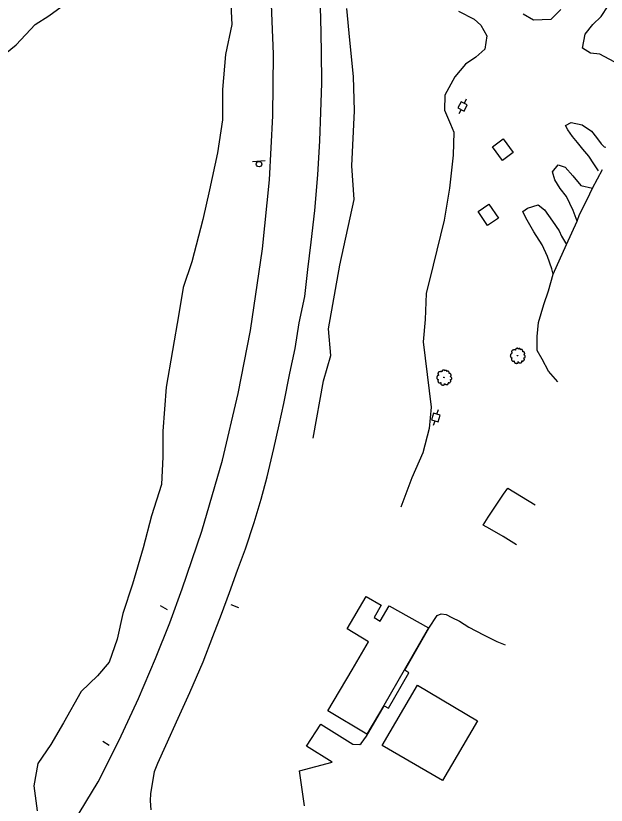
# Model space of a CAD drawing. Extents: x 2161152 to 2175754, y 602179 to 617749.
# Drawn here: x 2173966 to 2174394, y 614802 to 615374 of the extents above; entities that cross this region are included whole.
import ezdxf

# ---------------------------------------------------------------- set-up
doc = ezdxf.new("R2010")
doc.units = 0
for name, color, linetype in [('RD_EX_Bldg', 7, 'Continuous'), ('RD_EX_Bldg_Foundation', 7, 'Continuous'), ('RD_EX_BldgApp', 7, 'Continuous'), ('RD_EX_BldgApp_Sign', 7, 'Continuous'), ('RD_EX_Conc_Slab', 7, 'Continuous'), ('RD_EX_Driveway_Dirt', 7, 'Continuous'), ('RD_EX_Parking_Asphalt', 7, 'Continuous'), ('RD_EX_Road', 7, 'Continuous'), ('RD_EX_Road_Unpaved', 7, 'Continuous'), ('RD_EX_UT', 7, 'Continuous'), ('RD_EX_VEG', 7, 'Continuous')]:
    doc.layers.add(name, color=color, linetype=linetype)

msp = doc.modelspace()

# ---------------------------------------------------------------- linework, layer by layer
at = {"layer": 'RD_EX_Bldg'}
for points in [[(2174319.62, 615285.16), (2174326.91, 615275.32), (2174319.16, 615269.57), (2174311.86, 615279.41), (2174319.62, 615285.16)], [(2174309.23, 615237.86), (2174316.19, 615227.57), (2174308.41, 615222.31), (2174301.45, 615232.59), (2174309.23, 615237.86)]]:
    msp.add_lwpolyline(points, dxfattribs=at)
at = {"layer": 'RD_EX_Bldg_Foundation'}
msp.add_lwpolyline([(2174220.81, 614853.46), (2174192.55, 614870.53), (2174210.14, 614900.25), (2174222.11, 614920.59), (2174206.61, 614929.93), (2174220.46, 614953.35), (2174231.18, 614947.03), (2174226.14, 614938.2), (2174230.52, 614935.57), (2174237.04, 614946.5), (2174265.63, 614930.67), (2174247.81, 614899.99), (2174233.27, 614874.34), (2174220.81, 614853.46)], dxfattribs=at)
at = {"layer": 'RD_EX_BldgApp'}
msp.add_lwpolyline([(2174232.03, 614845.32), (2174257.51, 614889), (2174301.13, 614863.19), (2174275.65, 614819.89), (2174232.03, 614845.32)], dxfattribs=at)
at = {"layer": 'RD_EX_BldgApp_Sign'}
for p, q in [((2174147.07, 615269.29), (2174138.11, 615268.45)), ((2174122.38, 614947.5), (2174127.86, 614945.33)), ((2174070.97, 614946.87), (2174076.12, 614943.85)), ((2174034.05, 614845.36), (2174029.62, 614848.3))]:
    msp.add_line(p, q, dxfattribs=at)
msp.add_circle((2174142.76, 615266.85), 2, dxfattribs=at)
at = {"layer": 'RD_EX_Conc_Slab'}
msp.add_lwpolyline([(2174329.44, 614990.92), (2174319.76, 614996.93), (2174309.96, 615002.38), (2174305.07, 615005.17), (2174308.76, 615010.8), (2174319.89, 615027.53), (2174322.96, 615031.86), (2174342.96, 615019.93)], dxfattribs=at)
at = {"layer": 'RD_EX_Driveway_Dirt'}
for points in [[(2174388.78, 615261.98), (2174385.41, 615267.03), (2174381.79, 615272.61), (2174377.37, 615277.67), (2174373.61, 615282.6), (2174369.84, 615286.99), (2174366.6, 615291.64), (2174364.92, 615294.96), (2174368.9, 615297.02), (2174377.05, 615295.34), (2174383.72, 615290.65), (2174387.36, 615286.12), (2174390.73, 615281.6), (2174392.94, 615279.33), (2174393.99, 615279.06)], [(2174373.32, 615225.52), (2174370.38, 615233.34), (2174365.62, 615243.28), (2174360.95, 615249.13), (2174357.07, 615255.51), (2174355.56, 615261.33), (2174359.44, 615266.42), (2174364.56, 615264.64), (2174370.15, 615258.38), (2174376, 615251.33), (2174384.41, 615249.38)], [(2174355.85, 615187.12), (2174354.97, 615190.95), (2174351.92, 615199.95), (2174348.07, 615208.43), (2174341.98, 615217.86), (2174336.17, 615227.82), (2174333.99, 615232.46), (2174337.31, 615234.92), (2174345.12, 615237.33), (2174349.55, 615233.59), (2174355.39, 615225.48), (2174360.31, 615218.56), (2174361.98, 615214.72), (2174365.6, 615208.61)]]:
    msp.add_lwpolyline(points, dxfattribs=at)
at = {"layer": 'RD_EX_Parking_Asphalt'}
msp.add_lwpolyline([(2174175.78, 614801.52), (2174172.13, 614827), (2174195.86, 614833.23), (2174177.03, 614844.79), (2174187.56, 614860.8), (2174210.84, 614846.29), (2174215.87, 614845.93), (2174216.74, 614846.71), (2174220.7, 614851.98), (2174233.46, 614874.12), (2174236.54, 614872.37), (2174251.41, 614898.09), (2174248.31, 614899.84), (2174265.9, 614930.37), (2174271.85, 614939.49), (2174274.83, 614940.83), (2174278.31, 614940.2), (2174282.57, 614938.11), (2174288.08, 614935.53), (2174294.81, 614931.17), (2174305.36, 614925.57), (2174315.06, 614920.84), (2174321.23, 614918.39)], dxfattribs=at)
at = {"layer": 'RD_EX_Road'}
for points in [[(2174008.16, 614789.45), (2174026.04, 614819.02), (2174041.3, 614849.09), (2174055.3, 614879.3), (2174067.58, 614908.41), (2174078.14, 614934.21), (2174086.97, 614958.98), (2174101.27, 615000.68), (2174116.32, 615052.29), (2174127.58, 615100.65), (2174136.43, 615146.27), (2174145.21, 615205.36), (2174150.26, 615255.34), (2174152.79, 615301.75), (2174153.1, 615346.45), (2174151.27, 615394.78)], [(2174064.64, 614798.7), (2174064.02, 614805.26), (2174064.28, 614810.52), (2174065.49, 614817.55), (2174067.08, 614826.45), (2174069.32, 614832.48), (2174075.07, 614845.25), (2174084.07, 614865.09), (2174092.55, 614883.79), (2174102.2, 614905.96), (2174109.2, 614924.31), (2174115.49, 614940.53), (2174121.41, 614956.32), (2174127.23, 614972.35), (2174133.01, 614987.88), (2174139.16, 615006.9), (2174144.24, 615023.82), (2174148.61, 615040.19), (2174153.37, 615060.57), (2174157.33, 615077.71), (2174160.68, 615093.4), (2174165.12, 615115.3), (2174168.82, 615133.23), (2174171.81, 615151.82), (2174175.86, 615170.86), (2174178.04, 615190.55), (2174180.51, 615210.26), (2174183.09, 615233.27), (2174185.38, 615259.11), (2174186.86, 615283.64), (2174187.53, 615304.4), (2174188.22, 615325.61), (2174188.06, 615348.62), (2174187.41, 615373.27), (2174186.44, 615397.1)]]:
    msp.add_lwpolyline(points, dxfattribs=at)
at = {"layer": 'RD_EX_Road_Unpaved'}
msp.add_lwpolyline([(2174359.26, 615108.91), (2174352.63, 615116.77), (2174347.86, 615125.39), (2174344.38, 615131.63), (2174344.24, 615141.91), (2174345.41, 615151.92), (2174349.26, 615165.05), (2174352.54, 615175.03), (2174355.85, 615187.12), (2174365.6, 615208.61), (2174373.32, 615225.52), (2174375.09, 615230.38), (2174380.49, 615241.12), (2174384.41, 615249.38), (2174391.69, 615263)], dxfattribs=at)
at = {"layer": 'RD_EX_UT'}
for p, q in [((2174292.96, 615313.94), (2174291.37, 615310.86)), ((2174289.22, 615312.01), (2174286.93, 615307.57)), ((2174286.93, 615307.57), (2174291.37, 615305.27)), ((2174293.66, 615309.72), (2174289.22, 615312.01)), ((2174291.37, 615305.27), (2174293.66, 615309.72)), ((2174289.12, 615306.51), (2174287.45, 615303.28)), ((2174269.26, 615086.29), (2174267.83, 615081.5)), ((2174274.05, 615084.86), (2174269.26, 615086.29)), ((2174271.69, 615085.49), (2174272.74, 615088.98)), ((2174272.62, 615080.07), (2174274.05, 615084.86)), ((2174267.83, 615081.5), (2174272.62, 615080.07)), ((2174269.3, 615077.48), (2174270.29, 615080.8))]:
    msp.add_line(p, q, dxfattribs=at)
at = {"layer": 'RD_EX_VEG'}
for points in [[(2174122.17, 615387.33), (2174122.99, 615368.05), (2174118.48, 615346.27), (2174116.25, 615321), (2174116.21, 615298.85), (2174112.69, 615274.94), (2174106.73, 615248.2), (2174101.96, 615226.72), (2174094.07, 615196.1), (2174087.79, 615177.3), (2174084.67, 615158.42), (2174075.34, 615105.05), (2174073.11, 615073.18), (2174072.89, 615054.72), (2174072.12, 615034.67), (2174064.72, 615011.8), (2174058.63, 614988.65), (2174050.93, 614962.36), (2174044.07, 614941.06), (2174039.89, 614922.36), (2174034.15, 614905.81), (2174025.58, 614895.88), (2174013.83, 614884.41), (2174000.89, 614861.87), (2173991.73, 614846.15), (2173982.33, 614832.28), (2173979.5, 614815.96), (2173981.92, 614797.98)], [(2173951.31, 615314.22), (2173949.32, 615328.7), (2173955.21, 615344), (2173966.7, 615353.39), (2173980.44, 615367.96), (2173990.29, 615374.26), (2173999.38, 615380.85)], [(2174181.87, 615068.09), (2174189.52, 615109.76), (2174194.87, 615128.19), (2174193.12, 615147.32), (2174201.28, 615193.58), (2174211.72, 615241.24), (2174210.11, 615265.65), (2174211.92, 615305.37), (2174211.11, 615330.27), (2174208.63, 615356.67), (2174206.46, 615379.76)], [(2174287.26, 615377.81), (2174298.58, 615371.85), (2174303.61, 615367.64), (2174307.76, 615359.76), (2174306.32, 615350.17), (2174299.98, 615344.4), (2174292.47, 615339.32), (2174284.58, 615330.03), (2174277.52, 615316.9), (2174277.11, 615305.97), (2174281.46, 615295.71), (2174283.82, 615289.98), (2174283.52, 615273.25), (2174280.67, 615249.48), (2174276.91, 615226.13), (2174268.97, 615193.69), (2174263.83, 615173.15), (2174263.08, 615154.21), (2174261.61, 615137.91), (2174267.51, 615090.62), (2174266.06, 615075.12), (2174261.4, 615057.6), (2174253.56, 615039.38), (2174245.51, 615018.13)], [(2174361.36, 615379.07), (2174354.18, 615371.74), (2174341.65, 615371.14), (2174334.25, 615375.68)], [(2174400.13, 615340.99), (2174389.72, 615346.53), (2174382.89, 615347.23), (2174377.18, 615350.81), (2174379.16, 615361.17), (2174384.61, 615368.15), (2174390.82, 615373.79), (2174395.77, 615381.57)]]:
    msp.add_lwpolyline(points, dxfattribs=at)
for centre, radius in [((2174330.07, 615127.94), 0.188), ((2174330.06, 615127.93), 0.000075), ((2174276.73, 615112.19), 0.188), ((2174276.72, 615112.17), 0.000075)]:
    msp.add_circle(centre, radius, dxfattribs=at)
for points in [[(2174330.17, 615133.32), (2174329.94, 615133.34), (2174329.7, 615133.26), (2174329.51, 615133.19), (2174329.34, 615133.13), (2174329.17, 615133.05), (2174328.95, 615132.92), (2174328.78, 615132.77), (2174328.69, 615132.59), (2174328.65, 615132.42), (2174328.61, 615132.21), (2174328.61, 615132.08), (2174328.52, 615132.06), (2174328.41, 615132.08), (2174328.22, 615132.14), (2174328.03, 615132.14), (2174327.84, 615132.14), (2174327.58, 615132.12), (2174327.32, 615132.12), (2174327.11, 615132.08), (2174326.87, 615132.04), (2174326.59, 615131.95), (2174326.33, 615131.85), (2174326.1, 615131.67), (2174325.91, 615131.31), (2174325.82, 615131.05), (2174325.71, 615130.86), (2174325.82, 615130.52), (2174325.95, 615130.26), (2174325.97, 615130.11), (2174326.03, 615129.79), (2174326.1, 615129.62), (2174326.19, 615129.47), (2174326.14, 615129.46), (2174325.86, 615129.42), (2174325.63, 615129.34), (2174325.31, 615129.17), (2174325.14, 615129.01), (2174325.07, 615128.76), (2174325.05, 615128.5), (2174324.98, 615128.35), (2174324.92, 615128.14), (2174324.9, 615128.09), (2174324.86, 615127.84), (2174324.94, 615127.51), (2174324.96, 615127.24), (2174325.05, 615127.08), (2174325.16, 615126.94), (2174325.29, 615126.76), (2174325.59, 615126.59), (2174325.84, 615126.51), (2174325.99, 615126.49), (2174325.86, 615126.12), (2174325.82, 615125.86), (2174325.73, 615125.56), (2174325.73, 615125.5), (2174325.69, 615125.15), (2174325.8, 615124.9), (2174325.86, 615124.62), (2174325.99, 615124.45), (2174326.19, 615124.23), (2174326.44, 615124.06), (2174326.81, 615123.96), (2174327.11, 615123.98), (2174327.54, 615124.11), (2174327.73, 615124.17), (2174327.71, 615124.04), (2174327.73, 615123.76), (2174327.73, 615123.44), (2174327.84, 615123.2), (2174327.92, 615122.99), (2174328.03, 615122.8), (2174328.27, 615122.63), (2174328.57, 615122.58), (2174328.89, 615122.47), (2174329.23, 615122.41), (2174329.61, 615122.39), (2174330.05, 615122.5), (2174330.26, 615122.6), (2174330.34, 615122.73), (2174330.49, 615123.01), (2174330.45, 615123.18), (2174330.47, 615123.63), (2174330.54, 615123.5), (2174330.67, 615123.23), (2174331.05, 615123.01), (2174331.35, 615122.88), (2174331.7, 615122.77), (2174331.93, 615122.71), (2174332.29, 615122.77), (2174332.57, 615122.82), (2174332.85, 615122.92), (2174333.07, 615123.12), (2174333.2, 615123.33), (2174333.24, 615123.53), (2174333.3, 615123.81), (2174333.33, 615123.95)], [(2174333.33, 615123.95), (2174333.28, 615124.08), (2174333.24, 615124.26), (2174333.3, 615124.25), (2174333.43, 615124.21), (2174333.63, 615124.11), (2174333.8, 615124.06), (2174334.05, 615124.08), (2174334.25, 615124.15), (2174334.59, 615124.36), (2174334.8, 615124.71), (2174335, 615125.01), (2174335.06, 615125.26), (2174335.02, 615125.43), (2174335, 615125.8), (2174334.85, 615125.99), (2174334.82, 615126.08), (2174334.74, 615126.38), (2174334.8, 615126.42), (2174335, 615126.46), (2174335.28, 615126.55), (2174335.49, 615126.64), (2174335.66, 615126.78), (2174335.71, 615126.94), (2174335.7, 615127.24), (2174335.73, 615127.54), (2174335.68, 615127.66), (2174335.6, 615127.77), (2174335.55, 615127.92), (2174335.43, 615128.03), (2174335.36, 615128.14), (2174335.28, 615128.22), (2174335.19, 615128.33), (2174335.06, 615128.43), (2174334.95, 615128.46), (2174334.91, 615128.58), (2174335.02, 615128.73), (2174335.06, 615128.8), (2174335.08, 615128.97), (2174335.25, 615129.23), (2174335.28, 615129.53), (2174335.25, 615129.85), (2174335.21, 615130.06), (2174335.1, 615130.26), (2174334.95, 615130.45), (2174334.85, 615130.58), (2174334.72, 615130.67), (2174334.48, 615130.77), (2174334.29, 615130.81), (2174334.03, 615130.81), (2174333.88, 615130.84), (2174333.9, 615130.88), (2174333.9, 615130.99), (2174333.9, 615131.2), (2174333.84, 615131.54), (2174333.73, 615131.91), (2174333.73, 615131.93), (2174333.65, 615132.12), (2174333.48, 615132.27), (2174333.35, 615132.34), (2174333.2, 615132.44), (2174333.02, 615132.45), (2174332.79, 615132.45), (2174332.58, 615132.42), (2174332.44, 615132.34), (2174332.3, 615132.25), (2174332.25, 615132.36), (2174332.17, 615132.59), (2174332.14, 615132.7), (2174332.02, 615132.83), (2174331.85, 615132.98), (2174331.52, 615133.07), (2174331.05, 615133.02), (2174330.82, 615132.87), (2174330.71, 615132.74), (2174330.67, 615132.83), (2174330.52, 615132.98), (2174330.45, 615133.11), (2174330.32, 615133.2), (2174330.2, 615133.28), (2174330.13, 615133.32)], [(2174276.83, 615117.56), (2174276.6, 615117.58), (2174276.36, 615117.51), (2174276.17, 615117.43), (2174276, 615117.38), (2174275.83, 615117.3), (2174275.61, 615117.17), (2174275.44, 615117.02), (2174275.35, 615116.83), (2174275.31, 615116.66), (2174275.27, 615116.46), (2174275.27, 615116.33), (2174275.18, 615116.31), (2174275.07, 615116.33), (2174274.88, 615116.38), (2174274.69, 615116.38), (2174274.5, 615116.38), (2174274.24, 615116.36), (2174273.98, 615116.36), (2174273.77, 615116.33), (2174273.53, 615116.29), (2174273.25, 615116.2), (2174272.99, 615116.1), (2174272.76, 615115.91), (2174272.57, 615115.56), (2174272.48, 615115.3), (2174272.37, 615115.11), (2174272.48, 615114.77), (2174272.61, 615114.51), (2174272.63, 615114.36), (2174272.69, 615114.04), (2174272.76, 615113.87), (2174272.85, 615113.72), (2174272.8, 615113.7), (2174272.52, 615113.67), (2174272.29, 615113.59), (2174271.97, 615113.42), (2174271.81, 615113.25), (2174271.73, 615113.01), (2174271.71, 615112.75), (2174271.64, 615112.6), (2174271.58, 615112.39), (2174271.56, 615112.33), (2174271.52, 615112.09), (2174271.6, 615111.75), (2174271.62, 615111.49), (2174271.71, 615111.32), (2174271.82, 615111.19), (2174271.96, 615111), (2174272.26, 615110.84), (2174272.5, 615110.76), (2174272.65, 615110.74), (2174272.52, 615110.37), (2174272.48, 615110.1), (2174272.39, 615109.8), (2174272.39, 615109.75), (2174272.35, 615109.39), (2174272.46, 615109.15), (2174272.52, 615108.87), (2174272.65, 615108.7), (2174272.85, 615108.47), (2174273.1, 615108.3), (2174273.47, 615108.21), (2174273.77, 615108.23), (2174274.2, 615108.36), (2174274.39, 615108.42), (2174274.37, 615108.29), (2174274.39, 615108.01), (2174274.39, 615107.69), (2174274.5, 615107.44), (2174274.58, 615107.24), (2174274.69, 615107.05), (2174274.94, 615106.88), (2174275.24, 615106.82), (2174275.55, 615106.71), (2174275.89, 615106.66), (2174276.27, 615106.64), (2174276.72, 615106.75), (2174276.92, 615106.84), (2174277, 615106.97), (2174277.15, 615107.26), (2174277.11, 615107.42), (2174277.13, 615107.87), (2174277.2, 615107.74), (2174277.33, 615107.48), (2174277.71, 615107.26), (2174278.01, 615107.12), (2174278.37, 615107.01), (2174278.59, 615106.96), (2174278.95, 615107.01), (2174279.23, 615107.07), (2174279.51, 615107.16), (2174279.73, 615107.37), (2174279.86, 615107.57), (2174279.9, 615107.78), (2174279.96, 615108.06), (2174280, 615108.19)], [(2174280, 615108.19), (2174279.94, 615108.32), (2174279.9, 615108.51), (2174279.96, 615108.49), (2174280.09, 615108.45), (2174280.3, 615108.36), (2174280.46, 615108.3), (2174280.71, 615108.32), (2174280.91, 615108.4), (2174281.25, 615108.6), (2174281.46, 615108.96), (2174281.66, 615109.26), (2174281.72, 615109.5), (2174281.68, 615109.67), (2174281.66, 615110.05), (2174281.51, 615110.24), (2174281.48, 615110.33), (2174281.4, 615110.63), (2174281.46, 615110.67), (2174281.66, 615110.7), (2174281.94, 615110.8), (2174282.15, 615110.89), (2174282.32, 615111.02), (2174282.38, 615111.19), (2174282.36, 615111.49), (2174282.39, 615111.79), (2174282.34, 615111.9), (2174282.26, 615112.02), (2174282.21, 615112.17), (2174282.09, 615112.28), (2174282.02, 615112.39), (2174281.94, 615112.47), (2174281.85, 615112.58), (2174281.72, 615112.67), (2174281.61, 615112.71), (2174281.57, 615112.82), (2174281.68, 615112.97), (2174281.72, 615113.05), (2174281.74, 615113.22), (2174281.91, 615113.48), (2174281.94, 615113.78), (2174281.91, 615114.1), (2174281.87, 615114.3), (2174281.76, 615114.51), (2174281.61, 615114.7), (2174281.51, 615114.83), (2174281.38, 615114.92), (2174281.14, 615115.01), (2174280.95, 615115.05), (2174280.69, 615115.05), (2174280.54, 615115.09), (2174280.56, 615115.13), (2174280.56, 615115.24), (2174280.56, 615115.45), (2174280.5, 615115.78), (2174280.39, 615116.16), (2174280.39, 615116.18), (2174280.31, 615116.36), (2174280.15, 615116.51), (2174280.01, 615116.59), (2174279.86, 615116.68), (2174279.68, 615116.7), (2174279.45, 615116.7), (2174279.25, 615116.66), (2174279.1, 615116.59), (2174278.96, 615116.5), (2174278.91, 615116.61), (2174278.83, 615116.83), (2174278.8, 615116.94), (2174278.68, 615117.08), (2174278.52, 615117.23), (2174278.18, 615117.32), (2174277.71, 615117.26), (2174277.48, 615117.11), (2174277.37, 615116.98), (2174277.33, 615117.08), (2174277.18, 615117.23), (2174277.11, 615117.36), (2174276.98, 615117.45), (2174276.87, 615117.53), (2174276.79, 615117.56)]]:
    msp.add_spline(points, degree=3, dxfattribs=at)

doc.saveas('drawing.dxf')
